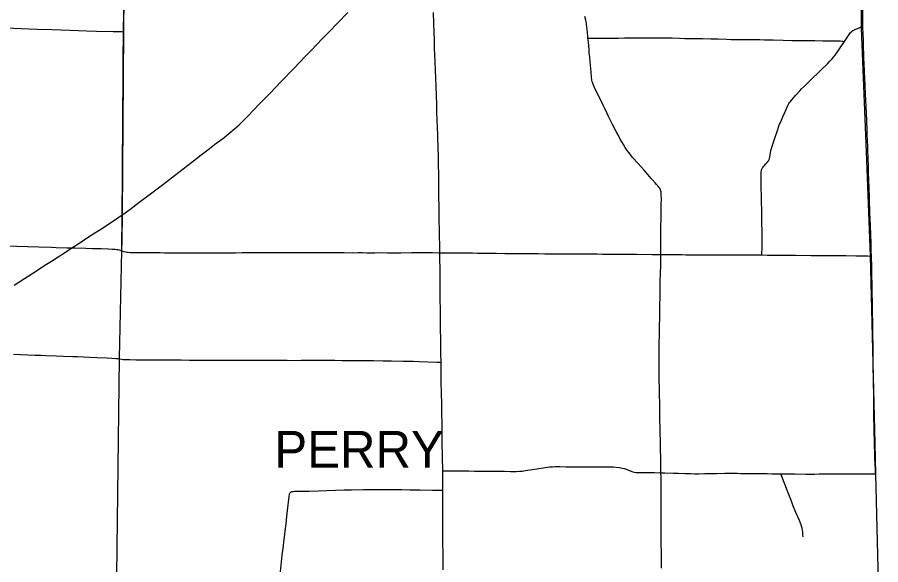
# Model space of a CAD drawing. Extents: x 9078 to 9739, y 4248 to 4966.
# Drawn here: x 9565.4 to 9671, y 4699.7 to 4766.6 of the extents above; entities that cross this region are included whole.
import ezdxf

# ---------------------------------------------------------------- set-up
doc = ezdxf.new("R2010")
doc.units = 0
for name, color, linetype in [('GM_X_County', 7, 'Continuous'), ('GM_X_County_Road', 7, 'Continuous'), ('GM_X_State_Route', 7, 'Continuous'), ('GM_X_Township', 7, 'Continuous'), ('GM_X_Township_Road', 7, 'Continuous'), ('GM_X_Township_Text', 7, 'Continuous'), ('GM_X_US_Route', 7, 'Continuous')]:
    doc.layers.add(name, color=color, linetype=linetype)

msp = doc.modelspace()

# ---------------------------------------------------------------- linework, layer by layer
at = {"layer": 'GM_X_County'}
msp.add_lwpolyline([(9641.78, 4828.99), (9642.12, 4813.07), (9642.33, 4803.27), (9650.1, 4803.37), (9669.01, 4803.28), (9668.62, 4779.81), (9668.56, 4779.06), (9668.59, 4773.73), (9668.6, 4765.27), (9669.18, 4750.13), (9669.69, 4737.44), (9670.24, 4714.5), (9670.33, 4710.79), (9670.98, 4684.3)], dxfattribs=at)
at = {"layer": 'GM_X_County_Road'}
for points in [[(9578.35, 4764.83), (9578.35, 4764.92), (9578.35, 4765.49), (9578.37, 4766.56), (9578.38, 4767.63), (9578.38, 4768.78), (9578.41, 4771.07), (9578.41, 4772.06), (9578.41, 4772.88), (9578.41, 4773.54), (9578.43, 4775.18), (9578.45, 4776.33), (9578.46, 4777.15), (9578.46, 4777.76), (9578.46, 4777.99)], [(9578.18, 4742.42), (9578.19, 4743.24), (9578.2, 4744.14), (9578.21, 4745.54), (9578.22, 4746.85), (9578.22, 4747.84), (9578.22, 4748.5), (9578.22, 4749.15), (9578.23, 4750.06), (9578.24, 4750.79), (9578.25, 4751.37), (9578.27, 4752.03), (9578.28, 4753.91), (9578.28, 4755.06), (9578.28, 4756.3), (9578.29, 4757.28), (9578.29, 4758.35), (9578.3, 4759.42), (9578.32, 4761.06), (9578.32, 4762.37), (9578.34, 4763.77), (9578.35, 4764.83)], [(9578.13, 4738.05), (9578.13, 4738.19), (9578.14, 4738.87), (9578.15, 4739.86), (9578.17, 4740.77), (9578.18, 4741.34), (9578.18, 4741.75), (9578.18, 4742.33), (9578.18, 4742.42)], [(9551.83, 4739.08), (9552.49, 4739.07), (9554.21, 4739), (9555.69, 4738.95), (9556.75, 4738.91), (9557.9, 4738.87), (9558.72, 4738.84), (9559.7, 4738.8), (9560.52, 4738.77), (9561.51, 4738.74), (9563.31, 4738.67), (9565.28, 4738.61), (9566.59, 4738.57), (9567.98, 4738.52), (9569.54, 4738.48), (9570.12, 4738.46), (9571.43, 4738.42), (9571.84, 4738.4), (9572.01, 4738.4)], [(9572.01, 4738.4), (9572.41, 4738.4), (9573.72, 4738.37), (9574.54, 4738.33), (9575.11, 4738.32), (9575.61, 4738.31), (9576.51, 4738.28), (9577, 4738.26), (9577.33, 4738.23), (9577.49, 4738.22), (9577.65, 4738.19), (9577.81, 4738.15), (9578.13, 4738.05)], [(9578.13, 4738.05), (9578.36, 4737.97), (9578.6, 4737.91), (9578.76, 4737.88), (9578.92, 4737.86), (9579.16, 4737.85), (9579.98, 4737.83), (9580.89, 4737.83), (9581.46, 4737.82), (9581.95, 4737.82), (9582.85, 4737.82), (9583.35, 4737.81), (9584.66, 4737.8), (9585.56, 4737.8), (9586.46, 4737.8), (9587.12, 4737.8), (9587.53, 4737.8), (9588.02, 4737.81), (9588.51, 4737.81), (9589, 4737.8), (9589.33, 4737.8), (9589.66, 4737.8), (9590.31, 4737.81), (9590.56, 4737.81), (9591.62, 4737.81), (9592.03, 4737.81), (9592.85, 4737.82), (9593.43, 4737.82), (9594, 4737.82), (9594.41, 4737.82), (9596.3, 4737.82), (9596.79, 4737.82), (9597.36, 4737.82), (9597.77, 4737.82), (9598.18, 4737.83), (9599.25, 4737.84), (9599.9, 4737.84), (9600.81, 4737.83), (9602.45, 4737.82), (9603.18, 4737.83), (9603.68, 4737.83), (9605.32, 4737.82), (9606.3, 4737.81), (9607.04, 4737.82), (9607.53, 4737.82), (9608.1, 4737.81), (9608.51, 4737.81), (9609.08, 4737.81), (9609.74, 4737.82), (9610.64, 4737.81), (9611.71, 4737.8), (9612.28, 4737.81), (9613.59, 4737.82), (9615.23, 4737.82), (9616.13, 4737.82), (9616.86, 4737.81), (9617.04, 4737.81)], [(9617.04, 4737.81), (9617.68, 4737.81), (9618.42, 4737.81), (9619.73, 4737.8), (9620.39, 4737.79), (9621.04, 4737.78), (9621.62, 4737.77), (9622.19, 4737.76), (9622.85, 4737.76), (9623.67, 4737.75), (9623.99, 4737.75), (9624.98, 4737.73), (9625.47, 4737.73), (9626.29, 4737.72), (9627.03, 4737.72), (9628.26, 4737.71), (9629.08, 4737.7), (9629.9, 4737.69), (9630.63, 4737.69), (9631.37, 4737.68), (9631.95, 4737.68), (9632.52, 4737.68), (9633.26, 4737.66), (9634.24, 4737.66), (9635.39, 4737.65), (9636.29, 4737.65), (9636.95, 4737.64), (9637.69, 4737.64), (9638.83, 4737.62), (9639.74, 4737.62), (9640.15, 4737.62), (9641.13, 4737.61), (9643.02, 4737.6), (9644.07, 4737.59)], [(9644.07, 4737.59), (9644.17, 4737.59), (9645.89, 4737.57), (9646.63, 4737.57), (9647.12, 4737.56), (9647.77, 4737.55), (9648.27, 4737.55), (9649, 4737.55), (9650.4, 4737.53), (9651.55, 4737.53), (9652.78, 4737.53), (9653.27, 4737.54), (9654.25, 4737.54), (9655.24, 4737.54), (9656.22, 4737.53), (9656.43, 4737.53)], [(9656.43, 4737.53), (9657.12, 4737.52), (9658.52, 4737.51), (9659.9, 4737.5), (9660.56, 4737.49), (9662.45, 4737.47), (9664.41, 4737.46), (9665.56, 4737.45), (9666.71, 4737.45), (9667.94, 4737.44), (9669.41, 4737.41), (9669.66, 4737.4), (9669.83, 4737.39)]]:
    msp.add_lwpolyline(points, dxfattribs=at)
at = {"layer": 'GM_X_State_Route'}
for points in [[(9617.08, 4734.14), (9617.08, 4734.38), (9617.07, 4735.2), (9617.07, 4736.02), (9617.06, 4736.84), (9617.05, 4737.57), (9617.04, 4737.81), (9617.04, 4738.23), (9617.03, 4738.89), (9617.01, 4739.62), (9616.99, 4740.85), (9616.98, 4741.59), (9616.96, 4742.33), (9616.95, 4743.23), (9616.93, 4744.87), (9616.92, 4745.61), (9616.91, 4746.43), (9616.9, 4747.25), (9616.88, 4748.72), (9616.86, 4749.79), (9616.84, 4750.45), (9616.79, 4752.09), (9616.75, 4753.23), (9616.73, 4753.89), (9616.69, 4755.12), (9616.66, 4755.94), (9616.63, 4757), (9616.59, 4758.15), (9616.48, 4761.1), (9616.45, 4762), (9616.41, 4762.82), (9616.38, 4763.81), (9616.34, 4764.79), (9616.31, 4765.85), (9616.28, 4767.17)], [(9617.21, 4723.16), (9617.21, 4723.47), (9617.2, 4724.38), (9617.2, 4724.4), (9617.17, 4725.52), (9617.15, 4726.59), (9617.15, 4727.41), (9617.13, 4728.31), (9617.13, 4729.05), (9617.12, 4729.7), (9617.12, 4730.2), (9617.11, 4730.85), (9617.1, 4732.08), (9617.08, 4733.47), (9617.08, 4734.14)], [(9617.43, 4699.04), (9617.43, 4700.11), (9617.43, 4700.84), (9617.42, 4702.56), (9617.42, 4703.3), (9617.42, 4704.53), (9617.42, 4705.76), (9617.42, 4707.15), (9617.42, 4708.06), (9617.41, 4708.76), (9617.41, 4709.62), (9617.39, 4711.01), (9617.39, 4711.15), (9617.37, 4712.9), (9617.34, 4714.62), (9617.34, 4715.11), (9617.33, 4715.93), (9617.31, 4716.91), (9617.29, 4718.14), (9617.27, 4719.29), (9617.24, 4720.69), (9617.22, 4722), (9617.21, 4722.98), (9617.21, 4723.16)]]:
    msp.add_lwpolyline(points, dxfattribs=at)
at = {"layer": 'GM_X_Township'}
msp.add_lwpolyline([(9447.11, 4807.68), (9473.64, 4807.27), (9473.65, 4807.2), (9474.08, 4807.25), (9499.81, 4806.88), (9539.23, 4805.79), (9552.42, 4805.41), (9578.72, 4804.83), (9578.72, 4803.36), (9578.45, 4777.99), (9578.35, 4764.86), (9578.2, 4742.45), (9578.15, 4739.34), (9578.12, 4738.05), (9577.81, 4724.91), (9577.47, 4698.37)], dxfattribs=at)
at = {"layer": 'GM_X_Township_Road'}
for points in [[(9668.8, 4765.49), (9668.79, 4766.44), (9668.78, 4767.01), (9668.77, 4767.91), (9668.77, 4768.32), (9668.76, 4768.81), (9668.72, 4770.2), (9668.7, 4771.11), (9668.67, 4772.25), (9668.65, 4773.07), (9668.62, 4774.14), (9668.6, 4774.55), (9668.59, 4774.86), (9668.58, 4775.53), (9668.58, 4775.86), (9668.59, 4776.18), (9668.6, 4777.17), (9668.62, 4777.91), (9668.64, 4778.81), (9668.65, 4779.04)], [(9635.16, 4764.03), (9635.15, 4764.21), (9635.09, 4764.77), (9635.03, 4765.42), (9634.99, 4765.74), (9634.94, 4766.06), (9634.91, 4766.22), (9634.8, 4766.69)], [(9552.14, 4765.7), (9553.49, 4765.65), (9554.89, 4765.61), (9556.85, 4765.55), (9558.49, 4765.49), (9559.89, 4765.45), (9563, 4765.33), (9563.57, 4765.3), (9564.89, 4765.26), (9567.75, 4765.15), (9569.56, 4765.08), (9571.77, 4765.01), (9573.82, 4764.94), (9575.05, 4764.91), (9577.1, 4764.86), (9578.16, 4764.84), (9578.35, 4764.83)], [(9666.54, 4763.65), (9666.78, 4763.99), (9667.1, 4764.47), (9667.24, 4764.67), (9667.35, 4764.79), (9667.41, 4764.85), (9667.48, 4764.9), (9667.54, 4764.94), (9667.69, 4765.02), (9667.84, 4765.09), (9668.34, 4765.31), (9668.6, 4765.42), (9668.8, 4765.49)], [(9669.4, 4750.34), (9669.38, 4750.72), (9669.35, 4751.62), (9669.32, 4752.19), (9669.3, 4752.85), (9669.22, 4754.89), (9669.12, 4757.19), (9669.07, 4758.42), (9669.04, 4759.07), (9669, 4759.97), (9668.95, 4760.95), (9668.92, 4761.6), (9668.91, 4761.85), (9668.89, 4762.26), (9668.87, 4762.83), (9668.85, 4763.9), (9668.83, 4764.47), (9668.8, 4765.45), (9668.8, 4765.49)], [(9635.16, 4764.03), (9635.44, 4764.04), (9635.69, 4764.04), (9636.94, 4764.04), (9637.68, 4764.05), (9638.25, 4764.05), (9638.91, 4764.05), (9639.65, 4764.06), (9640.14, 4764.07), (9640.71, 4764.07), (9641.37, 4764.07), (9642.92, 4764.09), (9643.5, 4764.09), (9644.72, 4764.07), (9645.46, 4764.06), (9646.36, 4764.03), (9647.02, 4764.01), (9649.23, 4763.98), (9650.19, 4763.96), (9651.08, 4763.94), (9652.1, 4763.9), (9652.67, 4763.89), (9653.41, 4763.89), (9654.06, 4763.89), (9654.72, 4763.88), (9655.45, 4763.87), (9655.86, 4763.86), (9656.19, 4763.86), (9656.76, 4763.85), (9657.33, 4763.83), (9657.83, 4763.83), (9659.06, 4763.8), (9660.12, 4763.77), (9661.02, 4763.77), (9661.51, 4763.77), (9662.25, 4763.76), (9662.9, 4763.74), (9663.89, 4763.73), (9666.02, 4763.7), (9666.26, 4763.69), (9666.36, 4763.69), (9666.54, 4763.65)], [(9644.07, 4737.59), (9644.07, 4738.04), (9644.08, 4738.71), (9644.08, 4739.41), (9644.09, 4740.72), (9644.1, 4742.29), (9644.13, 4743.69), (9644.14, 4744.34), (9644.13, 4744.91), (9644.12, 4745.1), (9644.11, 4745.25), (9644.08, 4745.39), (9644.05, 4745.47), (9644, 4745.56), (9643.94, 4745.69), (9643.83, 4745.82), (9643.74, 4745.94), (9643.66, 4746.03), (9643.56, 4746.14), (9643.38, 4746.36), (9643.03, 4746.75), (9642.91, 4746.89), (9642.47, 4747.38), (9642.04, 4747.88), (9641.26, 4748.75), (9640.63, 4749.46), (9640.32, 4749.86), (9640.15, 4750.07), (9639.96, 4750.32), (9639.73, 4750.66), (9639.5, 4751.05), (9639.12, 4751.69), (9638.84, 4752.2), (9638.61, 4752.63), (9638.16, 4753.5), (9637.67, 4754.45), (9637.26, 4755.35), (9637.01, 4755.86), (9636.76, 4756.37), (9636.5, 4756.89), (9635.96, 4757.99), (9635.82, 4758.29), (9635.74, 4758.52), (9635.69, 4758.68), (9635.64, 4758.93), (9635.6, 4759.25), (9635.54, 4759.91), (9635.43, 4761.13), (9635.38, 4761.7), (9635.33, 4762.26), (9635.29, 4762.67), (9635.21, 4763.56), (9635.16, 4764.03)], [(9663.07, 4759.57), (9663.65, 4760.12), (9664.48, 4760.92), (9664.76, 4761.21), (9664.98, 4761.45), (9665.19, 4761.71), (9665.39, 4761.97), (9665.77, 4762.5), (9666.09, 4762.98), (9666.45, 4763.52), (9666.54, 4763.65)], [(9656.43, 4737.53), (9656.45, 4737.74), (9656.45, 4737.82), (9656.48, 4738.23), (9656.49, 4738.56), (9656.47, 4738.97), (9656.47, 4739.3), (9656.47, 4739.62), (9656.47, 4739.87), (9656.48, 4740.11), (9656.48, 4740.35), (9656.48, 4740.43), (9656.47, 4740.51), (9656.47, 4740.59), (9656.47, 4740.67), (9656.45, 4741.23), (9656.45, 4741.48), (9656.44, 4741.72), (9656.44, 4741.97), (9656.43, 4742.71), (9656.4, 4744.34), (9656.37, 4746.15), (9656.35, 4746.97), (9656.35, 4747.46), (9656.36, 4747.71), (9656.39, 4747.87), (9656.41, 4747.95), (9656.44, 4748.02), (9656.48, 4748.1), (9656.52, 4748.17), (9656.56, 4748.23), (9656.65, 4748.36), (9656.76, 4748.49), (9656.93, 4748.67), (9657.1, 4748.85), (9657.2, 4748.98), (9657.24, 4749.05), (9657.31, 4749.19), (9657.37, 4749.35), (9657.41, 4749.5), (9657.46, 4749.74), (9657.51, 4750.07), (9657.55, 4750.31), (9657.61, 4750.55), (9657.73, 4750.94), (9658.01, 4751.8), (9658.37, 4752.89), (9658.56, 4753.43), (9658.66, 4753.66), (9658.83, 4754.03), (9659, 4754.4), (9659.19, 4754.85), (9659.35, 4755.23), (9659.63, 4755.82), (9659.75, 4756.04), (9659.83, 4756.18), (9659.93, 4756.31), (9660.09, 4756.5), (9660.58, 4757.05), (9661.07, 4757.6), (9661.3, 4757.84), (9661.65, 4758.18), (9662.06, 4758.58), (9662.64, 4759.16), (9663, 4759.5), (9663.07, 4759.57)], [(9669.83, 4737.39), (9669.82, 4737.94), (9669.79, 4739.01), (9669.76, 4739.99), (9669.71, 4741.14), (9669.69, 4741.96), (9669.66, 4742.69), (9669.63, 4743.19), (9669.61, 4743.84), (9669.59, 4744.58), (9669.55, 4745.72), (9669.52, 4746.62), (9669.49, 4747.68), (9669.46, 4748.42), (9669.43, 4749.32), (9669.4, 4750.34)], [(9644.09, 4710.91), (9644.09, 4710.95), (9644.09, 4711.88), (9644.07, 4712.87), (9644.05, 4713.68), (9644.04, 4713.93), (9644.03, 4714.42), (9644.03, 4714.83), (9644.01, 4715.73), (9644, 4716.22), (9643.97, 4717.54), (9643.96, 4718.19), (9643.94, 4718.93), (9643.94, 4719.26), (9643.94, 4719.75), (9643.93, 4720.08), (9643.91, 4721.06), (9643.91, 4721.55), (9643.89, 4721.88), (9643.87, 4722.78), (9643.87, 4724.26), (9643.87, 4724.91), (9643.88, 4725.49), (9643.89, 4726.47), (9643.92, 4728.02), (9643.93, 4728.76), (9643.94, 4729.91), (9643.95, 4730.73), (9643.97, 4731.55), (9643.98, 4732.21), (9643.99, 4732.78), (9644, 4733.52), (9644.01, 4734.25), (9644.03, 4735.32), (9644.06, 4736.3), (9644.07, 4737.45), (9644.07, 4737.59)], [(9670.33, 4710.76), (9670.32, 4711.17), (9670.28, 4712.07), (9670.27, 4712.55), (9670.26, 4712.8), (9670.25, 4713.04), (9670.25, 4713.2), (9670.24, 4713.45), (9670.24, 4713.69), (9670.23, 4713.93), (9670.23, 4714.25), (9670.22, 4714.33), (9670.22, 4714.41), (9670.2, 4714.98), (9670.2, 4715.22), (9670.19, 4715.47), (9670.18, 4716.21), (9670.17, 4716.62), (9670.15, 4717.52), (9670.15, 4718.42), (9670.13, 4720.47), (9670.1, 4721.87), (9670.08, 4722.6), (9670.06, 4723.59), (9670.05, 4724.25), (9670.04, 4726.3), (9670.02, 4727.86), (9670, 4728.84), (9669.97, 4730.81), (9669.95, 4731.63), (9669.92, 4732.94), (9669.91, 4733.68), (9669.91, 4734.25), (9669.9, 4734.75), (9669.87, 4736.06), (9669.83, 4737.39)], [(9564.87, 4725.39), (9565.74, 4725.36), (9567.55, 4725.29), (9568.29, 4725.27), (9568.86, 4725.26), (9570.1, 4725.19), (9571, 4725.16), (9572.15, 4725.11), (9572.72, 4725.1), (9574.2, 4725.05), (9575.1, 4725.01), (9576.33, 4724.97), (9576.91, 4724.93), (9577.4, 4724.89), (9577.64, 4724.86), (9577.69, 4724.86)], [(9577.69, 4724.86), (9578.16, 4724.79)], [(9578.16, 4724.79), (9578.3, 4724.77), (9578.54, 4724.76), (9579.11, 4724.74), (9579.85, 4724.73), (9580.42, 4724.73), (9581.16, 4724.73), (9582.15, 4724.72), (9583.29, 4724.71), (9584.28, 4724.71), (9585.42, 4724.71), (9586.41, 4724.69), (9587.23, 4724.69), (9588.7, 4724.69), (9589.69, 4724.68), (9590.59, 4724.66), (9591.41, 4724.66), (9592.64, 4724.67), (9593.37, 4724.66), (9594.11, 4724.67), (9594.68, 4724.67), (9595.42, 4724.67), (9595.91, 4724.66), (9596.41, 4724.66), (9597.06, 4724.66), (9597.63, 4724.65), (9598.37, 4724.65), (9599.03, 4724.64), (9600.09, 4724.65), (9600.99, 4724.65), (9601.81, 4724.65), (9603.04, 4724.65), (9603.62, 4724.65), (9604.19, 4724.65), (9605.09, 4724.64), (9605.91, 4724.64), (9607.14, 4724.62), (9608.94, 4724.61), (9610.09, 4724.59), (9611.15, 4724.58), (9612.55, 4724.55), (9613.78, 4724.53), (9614.51, 4724.51), (9615.58, 4724.46), (9616.73, 4724.41), (9617.05, 4724.41), (9617.2, 4724.4)], [(9617.39, 4711.15), (9617.81, 4711.14), (9618.31, 4711.13), (9619.05, 4711.13), (9619.95, 4711.13), (9620.61, 4711.12), (9621.27, 4711.11), (9622.99, 4711.1), (9624.14, 4711.09), (9624.96, 4711.08), (9625.7, 4711.07), (9626.44, 4711.07), (9626.77, 4711.08), (9627.1, 4711.1), (9627.51, 4711.16), (9628.89, 4711.37), (9629.94, 4711.53), (9630.51, 4711.61), (9630.84, 4711.64), (9631.16, 4711.66), (9631.74, 4711.66), (9632.48, 4711.64), (9633.71, 4711.62), (9634.37, 4711.62), (9635.52, 4711.61), (9636.01, 4711.62), (9636.91, 4711.63), (9637.49, 4711.64), (9637.98, 4711.64), (9638.3, 4711.63), (9638.63, 4711.59), (9639.03, 4711.53), (9639.36, 4711.47), (9639.59, 4711.41), (9639.83, 4711.34), (9640.06, 4711.25), (9640.52, 4711.07), (9640.67, 4711.01), (9640.83, 4710.97), (9641, 4710.94), (9641.16, 4710.93), (9641.33, 4710.92), (9642.15, 4710.92), (9643.3, 4710.92), (9644.09, 4710.91)], [(9644.15, 4699.23), (9644.15, 4699.8), (9644.14, 4700.7), (9644.14, 4701.19), (9644.13, 4702.17), (9644.13, 4702.66), (9644.13, 4703.24), (9644.13, 4704.05), (9644.13, 4704.71), (9644.13, 4705.93), (9644.12, 4706.59), (9644.12, 4707.16), (9644.12, 4707.65), (9644.11, 4708.14), (9644.11, 4708.71), (9644.1, 4709.44), (9644.1, 4710.34), (9644.09, 4710.91)], [(9644.09, 4710.91), (9644.56, 4710.9), (9645.62, 4710.86), (9646.19, 4710.85), (9647.01, 4710.82), (9647.75, 4710.8), (9648.24, 4710.79), (9648.73, 4710.79), (9649.47, 4710.8), (9650.94, 4710.83), (9651.89, 4710.85), (9652.46, 4710.85), (9652.97, 4710.84), (9653.47, 4710.84), (9653.88, 4710.81), (9654.21, 4710.81), (9654.7, 4710.82), (9654.94, 4710.82), (9655.35, 4710.82), (9656.33, 4710.81), (9657.07, 4710.8), (9657.64, 4710.79), (9658.76, 4710.77)], [(9658.76, 4710.77), (9659.33, 4710.77), (9659.74, 4710.76), (9660.48, 4710.76), (9661.8, 4710.75), (9662.37, 4710.75), (9662.87, 4710.75), (9663.44, 4710.76), (9664.59, 4710.76), (9665.57, 4710.76), (9666.15, 4710.76), (9666.72, 4710.76), (9667.22, 4710.76), (9668.21, 4710.76), (9669.11, 4710.76), (9670.33, 4710.76)], [(9661.29, 4704.43), (9661.26, 4704.53), (9661.18, 4704.76), (9661.05, 4705.07), (9660.61, 4706.04), (9660.23, 4706.96), (9660.05, 4707.42), (9659.73, 4708.26), (9659.16, 4709.72), (9658.76, 4710.77)], [(9598.85, 4708.57), (9598.9, 4708.59), (9598.96, 4708.61), (9599.04, 4708.62), (9599.12, 4708.63), (9599.28, 4708.64), (9601, 4708.67), (9602.15, 4708.71), (9603.22, 4708.73), (9604.28, 4708.76), (9605.35, 4708.8), (9606.25, 4708.83), (9607.72, 4708.85), (9608.21, 4708.86), (9609.44, 4708.87), (9610.59, 4708.87), (9612.39, 4708.86), (9613.37, 4708.83), (9614.6, 4708.82), (9616.16, 4708.78), (9616.65, 4708.77), (9617.06, 4708.76), (9617.41, 4708.76)], [(9597.45, 4698.09), (9597.51, 4698.39), (9597.53, 4698.56), (9597.59, 4699.2), (9597.68, 4700.02), (9597.77, 4700.83), (9597.83, 4701.4), (9597.91, 4701.97), (9597.97, 4702.46), (9598.03, 4703.03), (9598.13, 4703.76), (9598.23, 4704.66), (9598.33, 4705.56), (9598.41, 4706.29), (9598.6, 4708.01), (9598.64, 4708.25), (9598.66, 4708.33), (9598.69, 4708.4), (9598.73, 4708.46), (9598.8, 4708.53), (9598.85, 4708.57)], [(9661.5, 4703.08), (9661.46, 4703.4), (9661.43, 4703.65), (9661.35, 4704.13), (9661.3, 4704.37), (9661.29, 4704.43)]]:
    msp.add_lwpolyline(points, dxfattribs=at)
at = {"layer": 'GM_X_US_Route'}
msp.add_lwpolyline([(9564.97, 4733.82), (9565.68, 4734.28), (9567.26, 4735.3), (9568.91, 4736.39), (9569.53, 4736.79), (9570.35, 4737.32), (9571.11, 4737.81), (9572.01, 4738.4), (9572.35, 4738.62), (9573.11, 4739.11), (9573.93, 4739.65), (9574.83, 4740.23), (9575.45, 4740.62), (9576.14, 4741.06), (9577.65, 4742.06), (9578.18, 4742.42), (9578.26, 4742.48), (9579.12, 4743.1), (9580.24, 4743.94), (9581.82, 4745.12), (9583.12, 4746.12), (9585.13, 4747.67), (9586.7, 4748.87), (9587.86, 4749.77), (9588.65, 4750.37), (9589.49, 4751.02), (9590.21, 4751.56), (9590.6, 4751.86), (9591.24, 4752.38), (9591.93, 4752.97), (9592.48, 4753.46), (9593.01, 4753.97), (9593.54, 4754.49), (9594.96, 4755.97), (9596.27, 4757.33), (9597.58, 4758.68), (9599.18, 4760.34), (9599.92, 4761.1), (9600.6, 4761.82), (9601.35, 4762.58), (9602.64, 4763.95), (9603.5, 4764.83), (9604.53, 4765.89), (9605.78, 4767.19)], dxfattribs=at)

# ---------------------------------------------------------------- texts
at = {"layer": 'GM_X_Township_Text'}
msp.add_text('PERRY', height=4.5, rotation=0, dxfattribs=at).set_placement((9596.8, 4711.52))

doc.saveas('drawing.dxf')
